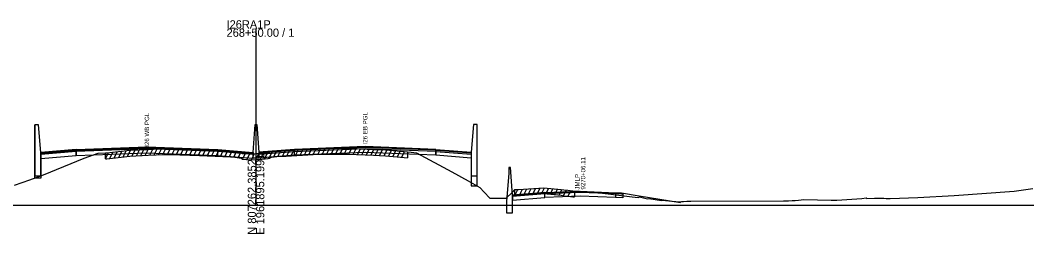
# Model space of a CAD drawing. Extents: x 1017 to 19997, y -1947 to 50737.
# Drawn here: x 10520 to 10861.4, y 18490.3 to 18562.7 of the extents above; entities that cross this region are included whole.
import ezdxf

# ---------------------------------------------------------------- set-up
doc = ezdxf.new("R2010")
doc.units = 0
for name, color, linetype in [('RD_GPK_XS_Cell', 7, 'Continuous'), ('RD_XS_Base', 7, 'Continuous'), ('RD_XS_ExGround', 7, 'Continuous'), ('RD_XS_ExPaveRet', 7, 'Continuous'), ('RD_XS_Greenside', 7, 'Continuous'), ('RD_XS_MedBWall', 7, 'Continuous'), ('RD_XS_Pave', 7, 'Continuous'), ('RD_XS_PaveOvlay', 7, 'Continuous'), ('RD_XS_TX_Notes', 7, 'Continuous')]:
    doc.layers.add(name, color=color, linetype=linetype)

msp = doc.modelspace()

# ---------------------------------------------------------------- linework, layer by layer
at = {"layer": 'RD_GPK_XS_Cell'}
for p, q in [((10600, 18500), (10600, 18559.86)), ((10000, 18500), (10600, 18500)), ((10600, 18500), (11200, 18500))]:
    msp.add_line(p, q, dxfattribs=at)
at = {"layer": 'RD_XS_Base'}
for points in [[(10539, 18518.17), (10527, 18517.21)], [(10527, 18517.21), (10527, 18515.87)], [(10527, 18515.87), (10539, 18516.83)], [(10539, 18516.83), (10539, 18518.17)], [(10539.05, 18516.83), (10539, 18516.83)], [(10539.05, 18518.17), (10539.05, 18516.83)], [(10539.05, 18516.83), (10563, 18517.8), (10587, 18516.83)], [(10587, 18516.83), (10587, 18518.17)], [(10599, 18517.23), (10587, 18518.17)], [(10587, 18516.83), (10599, 18515.89)], [(10599, 18515.89), (10599, 18517.23)], [(10601, 18515.97), (10601, 18517.31)], [(10613, 18516.91), (10601, 18515.97)], [(10613, 18516.91), (10613, 18518.25)], [(10660.95, 18516.92), (10637, 18517.88), (10613, 18516.91)], [(10660.95, 18516.92), (10660.95, 18518.26)], [(10661, 18516.91), (10660.95, 18516.92)], [(10661, 18518.25), (10661, 18516.91)], [(10661, 18518.25), (10673, 18517.29)], [(10661, 18516.91), (10661, 18518.25)], [(10673, 18515.95), (10661, 18516.91)], [(10673, 18517.29), (10673, 18515.95)], [(10697.94, 18503.95), (10687, 18503.08)], [(10687, 18503.08), (10687, 18501.75)], [(10687, 18501.75), (10697.94, 18502.62)], [(10697.94, 18503.95), (10709.94, 18504.42), (10721.94, 18503.94)], [(10697.94, 18502.62), (10697.94, 18503.95)], [(10721.94, 18502.63), (10709.94, 18503.09), (10697.94, 18502.62)], [(10721.94, 18503.94), (10721.94, 18502.63)], [(10721.94, 18503.94), (10723.94, 18503.86), (10724.44, 18503.84)], [(10724.44, 18502.5), (10721.94, 18502.63)], [(10724.44, 18503.84), (10724.44, 18502.5)]]:
    msp.add_lwpolyline(points, dxfattribs=at)
at = {"layer": 'RD_XS_ExGround'}
msp.add_lwpolyline([(10518.13, 18506.76), (10523.25, 18508.57), (10527.98, 18510.29), (10541.77, 18515.89), (10546.41, 18517.65), (10548.93, 18517.73), (10549.43, 18517.77), (10557.17, 18518.61), (10563.38, 18518.92), (10568.81, 18519.2), (10574.11, 18519.04), (10580.84, 18518.84), (10591.37, 18518.38), (10592.11, 18518.34), (10594.99, 18517.9), (10595.3, 18517.56), (10598.12, 18517.37), (10600, 18517.47), (10600.98, 18517.52), (10604.09, 18517.87), (10604.26, 18517.92), (10604.6, 18517.95), (10604.91, 18518.18), (10605.3, 18518.23), (10607.04, 18518.48), (10610.25, 18518.67), (10619.33, 18519.19), (10626.45, 18519.25), (10631.28, 18519.29), (10639.83, 18518.93), (10643.9, 18518.75), (10647.92, 18518.39), (10651.38, 18518.08), (10652.64, 18518.03), (10654.39, 18517.77), (10666.39, 18511.37), (10671.89, 18508.29), (10675.94, 18506.02), (10677.42, 18504.39), (10679.31, 18502.39), (10679.82, 18502.39), (10682.07, 18502.39), (10682.59, 18502.39), (10684.88, 18502.39), (10686.9, 18504.3), (10687.81, 18505.32), (10689.04, 18505.38), (10697.56, 18505.94), (10703.47, 18505.37), (10704.43, 18505.23), (10705.75, 18505.07), (10707.48, 18504.9), (10714.22, 18504.5), (10714.63, 18504.45), (10715.37, 18504.37), (10717.51, 18504.09), (10721.21, 18503.63), (10727.54, 18502.87), (10728.59, 18502.72), (10729.59, 18502.63), (10730.04, 18502.8), (10732.81, 18502.18), (10733.17, 18502.24), (10737.51, 18501.62), (10737.84, 18501.67), (10741.99, 18501.24), (10742.34, 18501.31), (10744.08, 18501.16), (10744.46, 18501.24), (10744.96, 18501.29), (10746.14, 18501.37), (10747.46, 18501.37), (10778.85, 18501.47), (10780.59, 18501.45), (10781.85, 18501.55), (10782.83, 18501.65), (10783.99, 18501.76), (10785.76, 18501.95), (10795.09, 18501.7), (10796.92, 18501.7), (10805.46, 18502.31), (10806.92, 18502.52), (10807.1, 18502.33), (10809.77, 18502.42), (10811.66, 18502.43), (10812.86, 18502.39), (10813.66, 18502.31), (10815.08, 18502.3), (10824.39, 18502.59), (10836.78, 18503.34), (10857.09, 18504.74), (10863.41, 18505.66)], dxfattribs=at)
at = {"layer": 'RD_XS_ExPaveRet'}
for p, q in [((10556.43, 18516.53), (10557.48, 18518.62)), ((10557.93, 18516.64), (10558.96, 18518.7)), ((10559.43, 18516.72), (10560.46, 18518.77)), ((10560.93, 18516.8), (10561.96, 18518.85)), ((10562.43, 18516.87), (10563.46, 18518.93)), ((10563.93, 18516.95), (10564.95, 18519)), ((10565.43, 18517.03), (10566.45, 18519.08)), ((10566.93, 18517.1), (10567.95, 18519.15)), ((10568.43, 18517.18), (10569.43, 18519.18)), ((10569.93, 18517.16), (10570.91, 18519.13)), ((10571.43, 18517.12), (10572.41, 18519.09)), ((10572.93, 18517.07), (10573.91, 18519.04)), ((10574.43, 18517.03), (10575.41, 18519)), ((10575.93, 18516.99), (10576.91, 18518.96)), ((10577.43, 18516.94), (10578.41, 18518.91)), ((10578.93, 18516.9), (10579.91, 18518.87)), ((10580.43, 18516.86), (10581.41, 18518.82)), ((10581.93, 18516.8), (10582.91, 18518.75)), ((10583.43, 18516.73), (10584.41, 18518.69)), ((10584.93, 18516.66), (10585.91, 18518.62)), ((10608.93, 18516.59), (10609.96, 18518.65)), ((10610.43, 18516.68), (10611.46, 18518.74)), ((10611.93, 18516.77), (10612.96, 18518.83)), ((10613.43, 18516.85), (10614.46, 18518.91)), ((10614.93, 18516.94), (10615.96, 18519)), ((10616.43, 18517.03), (10617.46, 18519.09)), ((10617.93, 18517.11), (10618.96, 18519.17)), ((10619.43, 18517.2), (10620.43, 18519.2)), ((10620.93, 18517.21), (10621.93, 18519.21)), ((10622.43, 18517.22), (10623.43, 18519.23)), ((10623.93, 18517.23), (10624.93, 18519.24)), ((10625.43, 18517.24), (10626.43, 18519.25)), ((10626.93, 18517.25), (10627.93, 18519.26)), ((10628.43, 18517.27), (10629.43, 18519.27)), ((10629.93, 18517.28), (10630.93, 18519.29)), ((10631.43, 18517.28), (10632.41, 18519.24)), ((10632.93, 18517.22), (10633.91, 18519.18)), ((10634.43, 18517.16), (10635.41, 18519.11)), ((10635.93, 18517.09), (10636.91, 18519.05)), ((10637.43, 18517.03), (10638.41, 18518.99)), ((10638.93, 18516.96), (10639.91, 18518.92)), ((10640.43, 18516.9), (10641.41, 18518.86)), ((10641.93, 18516.84), (10642.91, 18518.79)), ((10643.43, 18516.77), (10644.4, 18518.71)), ((10548.93, 18515.73), (10549.98, 18517.83)), ((10548.93, 18515.73), (10548.93, 18517.73)), ((10548.93, 18515.73), (10549.43, 18515.77)), ((10549.43, 18515.77), (10557.17, 18516.61)), ((10550.43, 18515.88), (10551.49, 18517.99)), ((10551.93, 18516.04), (10552.99, 18518.16)), ((10553.43, 18516.2), (10554.49, 18518.32)), ((10554.93, 18516.36), (10555.99, 18518.48)), ((10557.17, 18516.61), (10563.38, 18516.92)), ((10563.38, 18516.92), (10568.81, 18517.2)), ((10568.81, 18517.2), (10574.11, 18517.04)), ((10574.11, 18517.04), (10580.84, 18516.84)), ((10580.84, 18516.84), (10591.37, 18516.38)), ((10586.43, 18516.6), (10587.41, 18518.55)), ((10587.93, 18516.53), (10588.91, 18518.49)), ((10589.43, 18516.46), (10590.41, 18518.42)), ((10590.93, 18516.4), (10591.91, 18518.35)), ((10591.37, 18516.38), (10592.11, 18516.34)), ((10592.11, 18516.34), (10594.99, 18515.9)), ((10592.43, 18516.29), (10593.36, 18518.15)), ((10593.93, 18516.06), (10594.86, 18517.92)), ((10594.99, 18515.9), (10595.3, 18515.56)), ((10595.3, 18515.56), (10598.12, 18515.37)), ((10595.43, 18515.55), (10596.4, 18517.49)), ((10596.93, 18515.45), (10597.9, 18517.38)), ((10598.12, 18515.37), (10600, 18515.47)), ((10598.43, 18515.38), (10599.46, 18517.44)), ((10599.93, 18515.46), (10600.96, 18517.52)), ((10600, 18515.47), (10600.98, 18515.52)), ((10600.98, 18515.52), (10604.09, 18515.87)), ((10601.43, 18515.57), (10602.49, 18517.69)), ((10602.93, 18515.74), (10603.99, 18517.86)), ((10604.09, 18515.87), (10604.26, 18515.92)), ((10604.26, 18515.92), (10604.6, 18515.95)), ((10604.43, 18515.93), (10605.6, 18518.28)), ((10604.6, 18515.95), (10604.91, 18516.18)), ((10604.91, 18516.18), (10605.3, 18516.23)), ((10605.3, 18516.23), (10607.04, 18516.48)), ((10605.93, 18516.32), (10607.01, 18518.48)), ((10607.04, 18516.48), (10610.25, 18516.67)), ((10607.43, 18516.5), (10608.46, 18518.56)), ((10610.25, 18516.67), (10619.33, 18517.19)), ((10619.33, 18517.19), (10626.45, 18517.25)), ((10626.45, 18517.25), (10631.28, 18517.29)), ((10631.28, 18517.29), (10639.83, 18516.93)), ((10639.83, 18516.93), (10643.9, 18516.75)), ((10643.9, 18516.75), (10647.92, 18516.39)), ((10644.93, 18516.66), (10645.89, 18518.57)), ((10646.43, 18516.53), (10647.39, 18518.44)), ((10647.92, 18516.39), (10651.38, 18516.08)), ((10647.93, 18516.39), (10648.89, 18518.31)), ((10649.43, 18516.26), (10650.39, 18518.17)), ((10651.38, 18518.08), (10651.38, 18516.08)), ((10687.81, 18503.32), (10688.84, 18505.37)), ((10687.81, 18503.32), (10687.81, 18505.32)), ((10689.31, 18503.4), (10690.34, 18505.47)), ((10690.81, 18503.5), (10691.84, 18505.57)), ((10692.31, 18503.6), (10693.34, 18505.66)), ((10693.81, 18503.69), (10694.84, 18505.76)), ((10695.31, 18503.79), (10696.34, 18505.86)), ((10696.81, 18503.89), (10697.82, 18505.92)), ((10698.31, 18503.87), (10699.26, 18505.78)), ((10699.81, 18503.72), (10700.76, 18505.63)), ((10701.31, 18503.58), (10702.26, 18505.49)), ((10702.81, 18503.44), (10703.76, 18505.33)), ((10704.31, 18503.25), (10705.25, 18505.13)), ((10705.81, 18503.07), (10706.76, 18504.97)), ((10687.81, 18503.32), (10689.04, 18503.38)), ((10689.04, 18503.38), (10697.56, 18503.94)), ((10697.56, 18503.94), (10703.47, 18503.37)), ((10703.47, 18503.37), (10704.43, 18503.23)), ((10704.43, 18503.23), (10705.75, 18503.07)), ((10705.75, 18503.07), (10707.48, 18502.9)), ((10707.48, 18502.9), (10708.01, 18502.87)), ((10708.01, 18504.87), (10708.01, 18502.87))]:
    msp.add_line(p, q, dxfattribs=at)
at = {"layer": 'RD_XS_Greenside'}
for points in [[(10723.94, 18504.17), (10729.95, 18503.21)], [(10729.95, 18503.21), (10743.96, 18500.91)]]:
    msp.add_lwpolyline(points, dxfattribs=at)
at = {"layer": 'RD_XS_MedBWall'}
for points in [[(10527, 18517.89), (10526.25, 18527.23), (10525, 18527.23)], [(10525, 18527.23), (10525, 18510)], [(10525, 18509.21), (10525, 18527.23)], [(10599, 18517.89), (10599.75, 18527.31), (10600.25, 18527.31), (10601, 18517.97)], [(10675, 18527.31), (10673.75, 18527.31), (10673, 18517.97)], [(10675, 18510), (10675, 18527.31)], [(10675, 18506.55), (10675, 18527.31)], [(10527, 18510), (10527, 18517.89)], [(10527, 18517.89), (10527, 18509.21)], [(10599, 18515.89), (10599, 18517.89)], [(10601, 18515.89), (10599, 18515.89)], [(10601, 18517.97), (10601, 18515.89)], [(10673, 18517.97), (10673, 18510)], [(10673, 18517.97), (10673, 18506.55)], [(10687, 18503.4), (10686.25, 18512.74), (10685.75, 18512.74)], [(10685.75, 18512.74), (10685.75, 18510.74)], [(10525, 18510), (10527, 18510)], [(10527, 18509.21), (10525, 18509.21)], [(10673, 18510), (10675, 18510)], [(10685.75, 18510.74), (10685, 18501.4)], [(10673, 18506.55), (10675, 18506.55)], [(10687, 18497.4), (10687, 18503.4)], [(10685, 18501.4), (10685, 18497.4)], [(10685, 18497.4), (10687, 18497.4)]]:
    msp.add_lwpolyline(points, dxfattribs=at)
at = {"layer": 'RD_XS_Pave'}
for points in [[(10539.05, 18518.51), (10563, 18519.47), (10587, 18518.51)], [(10587, 18518.17), (10563, 18519.14), (10539.05, 18518.17)], [(10660.95, 18518.6), (10637, 18519.55), (10613, 18518.59)], [(10613, 18518.25), (10637, 18519.22), (10660.95, 18518.26)], [(10539, 18518.51), (10527, 18517.55)], [(10527, 18517.55), (10527, 18517.21)], [(10539, 18518.17), (10539, 18518.51)], [(10539.05, 18518.17), (10539, 18518.17)], [(10539.05, 18518.17), (10539.05, 18518.51)], [(10587, 18518.51), (10587, 18518.17)], [(10587, 18518.51), (10599, 18517.57)], [(10599, 18517.57), (10599, 18517.23)], [(10613, 18518.59), (10601, 18517.65)], [(10601, 18517.31), (10613, 18518.25)], [(10601, 18517.65), (10601, 18517.31)], [(10613, 18518.59), (10613, 18518.25)], [(10660.95, 18518.26), (10660.95, 18518.6)], [(10660.95, 18518.6), (10661, 18518.59)], [(10661, 18518.25), (10660.95, 18518.26)], [(10661, 18518.59), (10661, 18518.25)], [(10661, 18518.25), (10661, 18518.59)], [(10673, 18517.63), (10673, 18517.29)]]:
    msp.add_lwpolyline(points, dxfattribs=at)
at = {"layer": 'RD_XS_PaveOvlay'}
for points in [[(10539, 18518.85), (10527, 18517.89)], [(10539.05, 18518.85), (10539, 18518.85)], [(10539, 18518.85), (10539, 18518.51)], [(10539.05, 18518.85), (10563, 18519.81), (10587, 18518.85)], [(10539.05, 18518.51), (10539.05, 18518.85)], [(10587, 18518.85), (10587, 18518.51)], [(10587, 18518.85), (10599, 18517.89)], [(10613, 18518.93), (10601, 18517.97)], [(10660.95, 18518.93), (10637, 18519.89), (10613, 18518.93)], [(10613, 18518.93), (10613, 18518.59)], [(10660.95, 18518.6), (10660.95, 18518.93)], [(10660.95, 18518.93), (10661, 18518.93)], [(10661, 18518.93), (10661, 18518.59)], [(10661, 18518.93), (10673, 18517.97)], [(10661, 18518.59), (10661, 18518.93)], [(10527, 18517.89), (10527, 18517.55)], [(10539, 18518.51), (10539.05, 18518.51)], [(10599, 18517.89), (10599, 18517.57)], [(10601, 18517.97), (10601, 18517.65)], [(10673, 18517.63), (10661, 18518.59)], [(10673, 18517.97), (10673, 18517.63)], [(10697.94, 18504.27), (10687, 18503.4)], [(10687, 18503.08), (10697.94, 18503.95)], [(10687, 18503.4), (10687, 18503.08)], [(10697.94, 18504.27), (10709.94, 18504.74), (10721.94, 18504.25)], [(10721.94, 18503.94), (10709.94, 18504.42), (10697.94, 18503.95)], [(10697.94, 18503.95), (10697.94, 18504.27)], [(10721.94, 18504.25), (10721.94, 18503.94)], [(10721.94, 18504.25), (10723.94, 18504.17)], [(10723.94, 18503.86), (10721.94, 18503.94)], [(10723.94, 18504.17), (10723.94, 18503.86)]]:
    msp.add_lwpolyline(points, dxfattribs=at)

# ---------------------------------------------------------------- texts
at = {"layer": 'RD_GPK_XS_Cell'}
for s, p in [('268+50.00 / 1', (10590, 18557.06)), ('I26RA1P', (10590, 18559.86))]:
    msp.add_text(s, height=2.8, dxfattribs=at).set_placement(p)
for s, p in [('N 807262.3852', (10600, 18490)), ('E 1961895.1991', (10602.8, 18490))]:
    msp.add_text(s, height=2.8, rotation=90, dxfattribs=at).set_placement(p)
at = {"layer": 'RD_XS_TX_Notes'}
for s, p in [('I26 WB PGL', (10563.75, 18519.81)), ('I26 EB PGL', (10637.75, 18520.62)), (' 9270+06.11', (10711.67, 18504.74)), (' JMLP', (10709.71, 18504.74))]:
    msp.add_text(s, height=1.5, rotation=90, dxfattribs=at).set_placement(p)

doc.saveas('drawing.dxf')
